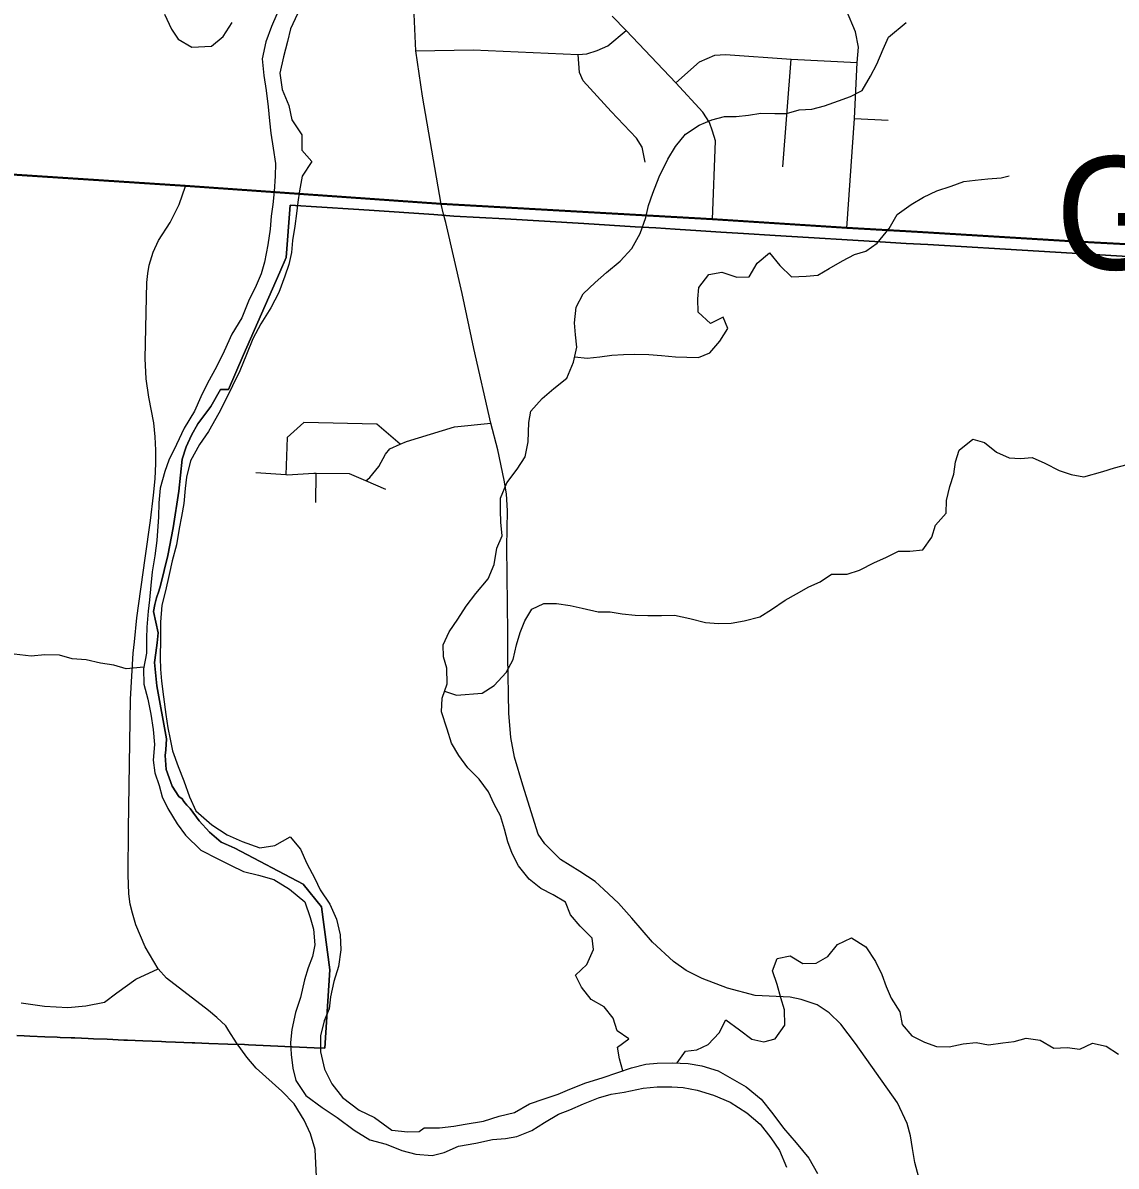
# Model space of a CAD drawing. Extents: x 114843 to 284848, y 317643 to 566895.
# Drawn here: x 236021 to 240853, y 417072 to 422124 of the extents above; entities that cross this region are included whole.
import ezdxf

# ---------------------------------------------------------------- set-up
doc = ezdxf.new("R2010")
doc.units = 0
for name, color, linetype in [('GM_X_City_Street', 7, 'Continuous'), ('GM_X_Corporation', 7, 'Continuous'), ('GM_X_Corporation_Text', 7, 'Continuous'), ('GM_X_County_Road', 7, 'Continuous'), ('GM_X_Major_River', 7, 'Continuous'), ('GM_X_Minor_Lake', 7, 'Continuous'), ('GM_X_Minor_River', 7, 'Continuous'), ('GM_X_Township', 7, 'Continuous')]:
    doc.layers.add(name, color=color, linetype=linetype)

msp = doc.modelspace()

# ---------------------------------------------------------------- linework, layer by layer
at = {"layer": 'GM_X_City_Street'}
for p, q in [((239378.9, 421487.9), (239416.8, 421962.8)), ((239696.7, 421700.7), (239844.4, 421693.5)), ((237315.6, 420004), (237317.4, 420132))]:
    msp.add_line(p, q, dxfattribs=at)
for points in [[(239661.8, 421217.3), (239696.7, 421700.7), (239708.6, 421948.5), (239714.1, 422017), (239700.2, 422083.9), (239661.5, 422178.6), (239624.4, 422273.8), (239607.6, 422334.7), (239602.6, 422407.6), (239594.7, 422474.6)], [(239068.6, 421254.5), (239081.5, 421603.1), (239069.3, 421644.7), (239055.6, 421683.3), (239025.5, 421729.2), (238907, 421859.3), (238686.5, 422089.9), (238624.6, 422154)], [(237757.6, 422000), (238011.5, 422004.6), (238475.3, 421984.2), (238513.9, 421986.8), (238558.7, 422001.6), (238605.9, 422022.8), (238686.5, 422089.9)], [(238771.1, 421508.8), (238758.1, 421574.2), (238732.7, 421614.4), (238620.5, 421731.9), (238497, 421867.4), (238481.4, 421904.9), (238475.3, 421984.2)], [(238907, 421859.3), (239011.6, 421951.4), (239078.8, 421981.1), (239126.4, 421984.4), (239416.8, 421962.8), (239708.6, 421948.5)], [(236931.6, 417670.2), (236917.9, 417692.3), (236878.4, 417728.9), (236840.8, 417759.7), (236655.7, 417902.9), (236619.5, 417944.6), (236562, 418041.8), (236520.5, 418137.9), (236505.3, 418189.7), (236495.1, 418230.4), (236488.7, 418274.8), (236486.8, 418358.8), (236487.8, 418562.7), (236496, 419136), (236508.1, 419338.8), (236514, 419389.4), (236524.3, 419494.5), (236561.9, 419758), (236584.2, 419925), (236598.2, 420037.5), (236605.1, 420109.2), (236608.3, 420177.2), (236609.1, 420236.5), (236605, 420294.5), (236599.6, 420356.3), (236577.8, 420469.8), (236566.1, 420551.2), (236561.7, 420640.2), (236567.2, 420910.8), (236569.2, 420976.3), (236573.8, 421015.8), (236578.5, 421052.9), (236596.6, 421111.2), (236620.9, 421162), (236672.3, 421241.4), (236711.2, 421322), (236739.1, 421402.5)], [(237688.6, 420262.3), (237585.2, 420350.2), (237262.4, 420358.5), (237188.2, 420291.3), (237183.7, 420126.3)], [(237536.3, 420100.4), (237554.2, 420114.7), (237593.7, 420163.2), (237623.1, 420217.6), (237642.9, 420241.9), (237688.6, 420262.3), (237716.5, 420274.7), (237927.8, 420339), (238088.8, 420355)], [(237624.6, 420062.3), (237536.3, 420100.4), (237464.1, 420130.5), (237317.4, 420132), (237306.7, 420132), (237189.4, 420125.9), (237183.7, 420126.3), (237050.6, 420135.5)], [(236013.6, 417793.7), (236115.8, 417778.6), (236219.9, 417773.5), (236299.8, 417780.2), (236381.7, 417796.9), (236435.4, 417837.5), (236520.8, 417898.3), (236619.5, 417944.6)], [(237010.1, 412674.6), (237091.8, 414025.5), (237160.3, 414984.2), (237214, 415764.2), (237252.4, 416171), (237318.4, 417024.8), (237312.4, 417146), (237292.5, 417214.3), (237263.4, 417275.5), (237219.3, 417348), (237164.7, 417403.1), (237051.6, 417505.6), (237011.3, 417554.3), (236964.3, 417617.2), (236931.6, 417670.2)]]:
    msp.add_lwpolyline(points, dxfattribs=at)
at = {"layer": 'GM_X_Corporation'}
for points in [[(235993.8, 417649.1), (236026.5, 417647.7), (236051.1, 417646.7), (236117.6, 417644), (236173.1, 417641.6), (236185.9, 417641.1), (236233.7, 417639.1), (236250.4, 417638.4), (236309.7, 417636), (236333.4, 417635), (236392.7, 417632.5), (236467.5, 417629.4), (236483.3, 417628.8), (236550.7, 417626), (236632.9, 417622.5), (236653.1, 417621.7), (236695.4, 417620), (236769.1, 417617), (236781.2, 417616.5), (236842.8, 417614), (236926.2, 417610.7), (237000, 417609), (237017.8, 417608.1), (237307.6, 417595.1), (237355.9, 417593.1), (237377.4, 417939), (237341.2, 418218), (237258.9, 418318.1), (236957.8, 418476.5), (236897, 418503), (236846, 418547.6), (236800.2, 418597.6), (236760.2, 418652.3), (236744.9, 418666.7), (236738.8, 418675.7), (236732.6, 418683.9), (236725.3, 418694.4), (236710.3, 418705.2), (236680.8, 418750.6), (236654.6, 418825.1), (236650.4, 418886.3), (236652, 418911.4), (236655.1, 418960.4), (236613.4, 419193.9), (236602.4, 419297.3), (236609.1, 419340.8), (236614.8, 419384.4), (236619.4, 419428.2), (236598, 419523), (236604.1, 419553.4), (236611.9, 419583.3), (236621.4, 419612.7), (236629.4, 419638.3), (236661.4, 419770), (236684.4, 419893.1), (236709.4, 420054.9), (236725.1, 420195.5), (236743.1, 420250), (236766.3, 420302.5), (236794.5, 420352.6), (236851.2, 420428.7), (236894, 420503.5), (236929.6, 420504.4), (236994.8, 420653.6), (237156, 421022.2), (237184.3, 421086.9), (237202.2, 421318), (237481.5, 421300.6), (237551.3, 421296.1), (237836.4, 421277.6), (237926, 421270.5), (238152.4, 421257.4), (238500.7, 421237.3), (238727.6, 421223.2), (238818.2, 421217.6), (238903, 421212.3), (239016.6, 421205.2), (239106.1, 421199.8), (239205.9, 421193.6), (239346.3, 421184.9), (239492.3, 421175.8), (239688.9, 421163.6), (239809.4, 421156.1), (239925, 421148.6), (240020.3, 421143.9), (241001.9, 421086.2)], [(241001.9, 421086.2), (240020.3, 421143.9), (239925, 421148.6), (239809.4, 421156.1), (239688.9, 421163.6), (239492.3, 421175.8), (239346.3, 421184.9), (239205.9, 421193.6), (239106.1, 421199.8), (239016.6, 421205.2), (238903, 421212.3), (238818.2, 421217.6), (238727.6, 421223.2), (238500.7, 421237.3), (238152.4, 421257.4), (237926, 421270.5), (237836.4, 421277.6), (237551.3, 421296.1), (237481.5, 421300.6), (237202.2, 421318), (237184.3, 421086.9), (237156, 421022.2), (236994.8, 420653.6), (236929.6, 420504.4), (236894, 420503.5), (236851.2, 420428.7), (236794.5, 420352.6), (236766.3, 420302.5), (236743.1, 420250), (236725.1, 420195.5), (236709.4, 420054.9), (236684.4, 419893.1), (236661.4, 419770), (236629.4, 419638.3), (236621.4, 419612.7), (236611.9, 419583.3), (236604.1, 419553.4), (236598, 419523), (236619.4, 419428.2), (236614.8, 419384.4), (236609.1, 419340.8), (236602.4, 419297.3), (236613.4, 419193.9), (236655.1, 418960.4), (236652, 418911.4), (236650.4, 418886.3), (236654.6, 418825.1), (236680.8, 418750.6), (236710.3, 418705.2), (236725.3, 418694.4), (236732.6, 418683.9), (236738.8, 418675.7), (236744.9, 418666.7), (236760.2, 418652.3), (236800.2, 418597.6), (236846, 418547.6), (236897, 418503), (236917.8, 418494.4), (236957.8, 418476.5), (237258.9, 418318.1), (237341.2, 418218), (237377.4, 417939), (237355.9, 417593.1), (237307.6, 417595.1), (237017.8, 417608.1), (237000, 417609), (236926.2, 417610.7), (236842.8, 417614), (236781.2, 417616.5), (236769.1, 417617), (236695.4, 417620), (236653.1, 417621.7), (236632.9, 417622.5), (236550.7, 417626), (236483.3, 417628.8), (236467.5, 417629.4), (236392.7, 417632.5), (236333.4, 417635), (236309.7, 417636), (236250.4, 417638.4), (236233.7, 417639.1), (236185.9, 417641.1), (236173.1, 417641.6), (236117.6, 417644), (236051.1, 417646.7), (236026.5, 417647.7), (235993.8, 417649.1)]]:
    msp.add_lwpolyline(points, dxfattribs=at)
at = {"layer": 'GM_X_County_Road'}
msp.add_line((237880.4, 421278), (237868.9, 421322.7), dxfattribs=at)
for points in [[(237868.9, 421322.7), (237787.2, 421800), (237757.6, 422000), (237750, 422162.8), (237727.1, 422385), (237697.3, 422564.5), (237658.6, 422727.7), (237582.9, 423103.6), (237565, 423166.1), (237553, 423206.2), (237521.5, 423267), (237482.2, 423318.6), (237410.3, 423394.6), (237353.4, 423447.2)], [(233659.9, 421617.6), (234663.1, 421537.9), (236739.1, 421402.5), (237868.9, 421322.7), (239068.6, 421254.5), (239661.8, 421217.3), (239974.5, 421198.7), (240674.4, 421156.2), (242584.9, 421054.7), (243602.9, 421005.4)], [(239980.2, 417022), (239963.2, 417088.2), (239952.3, 417150.4), (239943.6, 417206.3), (239928.7, 417260.2), (239886.6, 417351.2), (239700, 417613.3), (239635.1, 417699.9), (239584.9, 417749.4), (239530.7, 417784.2), (239460, 417808.6), (239412.2, 417818.7), (239257.7, 417826.2), (239135.4, 417859), (239022.5, 417901.6), (238951.6, 417936.4), (238896.7, 417976.2), (238802.9, 418062.3), (238712.1, 418167.7), (238653.8, 418234.8), (238589.1, 418293.8), (238550.2, 418330.4), (238482.4, 418373.3), (238396.9, 418427.3), (238327.3, 418495.9), (238298, 418539.1), (238230.6, 418755.6), (238194.3, 418879), (238177.6, 418965.7), (238168.8, 419073.3), (238163.8, 419323.9), (238163.9, 419428.4), (238160.3, 419808.4), (238163.2, 419968.3), (238157.8, 420043), (238147.7, 420103.2), (238120.2, 420237.9), (238088.8, 420355), (238013.3, 420684.7), (237962.6, 420928.6), (237889.6, 421242.2), (237880.4, 421278)]]:
    msp.add_lwpolyline(points, dxfattribs=at)
at = {"layer": 'GM_X_Major_River'}
for points in [[(237143.9, 422162.2), (237120, 422108), (237094.1, 422039.7), (237078.3, 421965.5), (237086.4, 421891.3), (237096.6, 421825.2), (237104.8, 421753), (237110.9, 421690.9), (237117, 421636.8), (237127.2, 421570.6), (237137.4, 421502.5), (237135.5, 421446.3), (237131.6, 421378.1), (237125.7, 421322), (237117.8, 421269.8), (237114, 421211.6), (237104.1, 421143.5), (237088.2, 421067.2), (237074.3, 421015), (237052.4, 420962.9), (237018.5, 420894.6), (236988.7, 420820.3), (236944.8, 420748), (236910.9, 420673.8), (236877, 420603.5), (236837.1, 420531.2), (236807.2, 420471), (236779.3, 420408.8), (236733.4, 420332.4), (236699.5, 420260.2), (236665.6, 420191.9), (236647.7, 420141.7), (236627.8, 420067.5), (236622, 420003.3), (236620.1, 419941.2), (236612.3, 419836.9), (236604.5, 419768.7), (236592.6, 419698.5), (236586.7, 419638.3), (236580.9, 419574.1), (236574.9, 419524), (236569.1, 419453.8), (236567.2, 419403.7), (236567.4, 419339.5), (236553.5, 419269.3), (236555.6, 419201.2), (236573.8, 419135.1), (236586, 419068.9), (236596.2, 419000.8), (236602.3, 418934.6), (236596.5, 418866.5), (236604.6, 418810.3), (236622.7, 418754.3), (236636.9, 418704.2), (236661, 418652.1), (236703.2, 418584), (236739.4, 418534), (236807.6, 418468), (236881.8, 418430.1), (236938, 418402.2), (236996.1, 418374.3), (237062.3, 418358.4), (237130.4, 418338.6), (237198.6, 418296.6), (237266.8, 418240.7), (237291, 418170.6), (237305.1, 418118.5), (237311.3, 418050.3), (237301.4, 417998.2), (237281.5, 417948), (237265.6, 417895.9), (237247.7, 417817.6), (237225.8, 417751.4), (237210, 417675.2), (237204.1, 417619), (237206.3, 417564.9), (237214.4, 417504.8), (237226.5, 417450.7), (237270.8, 417384.7), (237343, 417330.7), (237409.2, 417286.8), (237485.4, 417230.8), (237553.6, 417188.9), (237625.7, 417169.1), (237695.9, 417141.2), (237758, 417125.3), (237830.1, 417119.5), (237882.2, 417131.7), (237946.2, 417159.9), (238022.3, 417174.1), (238096.3, 417190.3), (238154.4, 417194.5)], [(237234.1, 422164.4), (237204.1, 422098.2), (237190.3, 422042), (237172.4, 421973.8), (237156.5, 421901.5), (237166.7, 421829.4), (237196.9, 421759.3), (237209, 421695.1), (237253.2, 421629.1), (237253.4, 421560.9), (237297.6, 421510.9), (237255.6, 421446.6), (237243.8, 421382.4)], [(237243.8, 421382.4), (237235.9, 421332.3), (237230, 421282.1), (237222.1, 421226), (237212.2, 421161.8), (237208.3, 421109.6), (237196.4, 421055.5), (237178.5, 421005.3), (237152.6, 420933), (237116.7, 420864.8), (237072.8, 420794.5), (237036.9, 420728.2), (237009, 420658), (236979.2, 420585.7), (236915.4, 420453.2), (236887.4, 420399), (236841.6, 420318.7), (236801.6, 420260.4), (236761.7, 420188.2), (236743.9, 420115.9), (236738, 420065.8), (236732.1, 419999.6), (236722.2, 419943.4), (236712.3, 419889.3), (236700.5, 419817.1), (236680.6, 419746.8), (236666.7, 419686.7), (236650.9, 419614.4), (236635, 419550.2), (236629.1, 419476), (236629.3, 419401.9), (236627.5, 419317.6), (236629.6, 419267.5), (236633.7, 419215.4), (236641.9, 419145.3), (236652.1, 419067.1), (236662.2, 419009), (236672.4, 418958.9), (236682.5, 418906.8), (236706.7, 418838.7), (236732.9, 418774.6), (236757, 418704.5), (236785.2, 418642.4), (236855.5, 418580.4), (236923.7, 418536.5), (236989.8, 418506.6), (237068, 418478.7), (237134.1, 418488.9), (237202.1, 418527.2), (237248.2, 418473.2), (237276.4, 418409.1), (237310.6, 418343.1), (237334.8, 418293), (237377, 418229), (237407.2, 418162.9), (237423.3, 418094.8), (237425.5, 418028.6), (237415.7, 417954.4), (237395.8, 417888.2), (237379.9, 417820), (237374, 417767.8), (237352.1, 417713.6), (237336.2, 417647.4), (237336.4, 417577.3), (237354.6, 417501.1), (237386.8, 417435.1), (237433, 417375.1), (237507.2, 417319.1), (237575.4, 417287.2), (237651.6, 417231.3), (237721.8, 417223.4), (237771.8, 417225.6)], [(237771.8, 417225.6), (237793.8, 417241.7), (237861.9, 417241.9), (237926, 417248.1), (237976, 417258.2), (238056.1, 417270.4), (238126.2, 417292.7), (238194.2, 417308.9), (238260.2, 417347.2), (238324.3, 417369.4), (238386.3, 417389.6), (238438.3, 417411.8), (238508.4, 417440), (238580.4, 417462.3), (238650.4, 417486.5), (238710.5, 417506.7), (238774.5, 417522.9), (238824.6, 417527.1), (238890.7, 417529.2), (238960.8, 417525.4), (239020.9, 417515.6), (239093, 417493.7), (239165.3, 417451.8), (239217.4, 417421.8), (239283.6, 417367.9), (239335.8, 417303.9), (239382, 417239.9), (239438.3, 417175.8), (239494.5, 417107.8), (239532.7, 417039.8)], [(238154.4, 417194.5), (238204.5, 417202.7), (238270.5, 417228.9), (238326.5, 417265.1), (238388.5, 417301.4), (238438.5, 417321.6), (238498.6, 417347.8), (238564.6, 417374), (238620.6, 417390.2), (238678.7, 417398.4), (238762.8, 417416.6), (238824.8, 417422.8), (238888.9, 417423), (238939, 417419.1), (239001.1, 417407.2), (239073.3, 417385.4), (239147.4, 417355.5), (239219.7, 417307.6), (239279.8, 417257.6), (239326.1, 417197.6), (239364.2, 417141.6), (239396.4, 417067.5)]]:
    msp.add_lwpolyline(points, dxfattribs=at)
at = {"layer": 'GM_X_Minor_Lake'}
msp.add_lwpolyline([(236647.2, 422161.9), (236677.1, 422095.6), (236707, 422051.5), (236767, 422017.2), (236855.2, 422021), (236905.4, 422063), (236945.6, 422125)], dxfattribs=at)
at = {"layer": 'GM_X_Minor_River'}
for points in [[(238672.1, 417493.8), (238657.3, 417545.9), (238649.4, 417598.1), (238699.5, 417634), (238647.5, 417670.2), (238629.6, 417726.4), (238589.7, 417776.6), (238531.7, 417808.8), (238489.8, 417863.1), (238463.9, 417915.3), (238514, 417963.3), (238542.1, 418029.4), (238536.2, 418079.5), (238484.3, 418131.8), (238440.4, 418182), (238418.5, 418238.2), (238364.5, 418270.4), (238310.5, 418298.6), (238258.6, 418340.8), (238210.6, 418399), (238182.7, 418453.2), (238164.8, 418505.4), (238148.9, 418561.6), (238131, 418619.8), (238103.1, 418672), (238079.2, 418726.2), (238037.3, 418782.4), (237987.3, 418832.6), (237947.4, 418886.9), (237915.5, 418941.1), (237895.6, 419003.3), (237871.7, 419079.5), (237873.8, 419139.7), (237896, 419203.8), (237894.1, 419272), (237880.2, 419322.1), (237878.3, 419376.3), (237904.4, 419432.4), (237942.5, 419488.4), (237980.7, 419546.5), (238022.8, 419602.6), (238076.9, 419666.6), (238103.1, 419730.7), (238115.2, 419802.9), (238139.3, 419857), (238133.5, 419917.2), (238131.6, 419969.3), (238131.7, 420023.5), (238159.8, 420091.6), (238205.9, 420151.6), (238240.1, 420205.7), (238254.2, 420271.9), (238256.4, 420358.1), (238266.5, 420408.2), (238316.6, 420464.2), (238366.7, 420508.2), (238424.8, 420554.3), (238455, 420624.4), (238469.1, 420690.5), (238463.2, 420744.7), (238459.3, 420798.8), (238465.5, 420867), (238497.6, 420927.1), (238549.7, 420977.1), (238599.8, 421021.1), (238660, 421071.1), (238712.1, 421127.2), (238748.3, 421193.3), (238774.4, 421263.4), (238786.5, 421317.5), (238804.6, 421371.6), (238832.8, 421443.8), (238871, 421521.9), (238905.1, 421578), (238949.2, 421632.1), (239009.3, 421672), (239065.4, 421696), (239121.5, 421709.9), (239173.5, 421709.8), (239227.6, 421715.7), (239281.6, 421725.6), (239343.6, 421723.5), (239395.7, 421723.4), (239451.7, 421739.3), (239507.8, 421743.2), (239563.8, 421757.1), (239625.9, 421779), (239678, 421799), (239730.1, 421824.9), (239766.2, 421889), (239794.3, 421941.1), (239822.5, 422007.2), (239846.6, 422061.3), (239924.8, 422125.3)], [(238460.1, 420648.2), (238515.1, 420642.3), (238571.1, 420648.2), (238623.2, 420656.1), (238675.2, 420658), (238725.2, 420659.9), (238787.3, 420657.8), (238843.3, 420653.6), (238905.3, 420647.5), (238955.3, 420647.4), (239007.4, 420645.3), (239057.4, 420665.2), (239101.6, 420717.2), (239135.7, 420773.3), (239115.8, 420823.5), (239059.7, 420795.5), (239005.7, 420845.8), (239003.8, 420904), (239007.9, 420954.1), (239052.1, 421012.1), (239110.1, 421022.1), (239176.1, 420999.9), (239230.2, 421001.7), (239266.3, 421061.8), (239320.4, 421107.8), (239366.4, 421051.6), (239418.3, 421001.3), (239482.3, 421005.2), (239534.4, 421009.1), (239584.5, 421039.1), (239642.5, 421073.1), (239696.6, 421101), (239746.7, 421115), (239796.8, 421150.9), (239848.9, 421215), (239885.1, 421277.1), (239947.2, 421321.1), (240001.3, 421353.1), (240059.4, 421381), (240123.5, 421402.9), (240179.5, 421422.9), (240229.6, 421428.8), (240285.6, 421434.7), (240343.7, 421438.6), (240379.7, 421448.5)], [(237884.7, 419171.1), (237937.9, 419153.6), (238050, 419161.4), (238104.1, 419195.3), (238156.2, 419253.4), (238188.3, 419311.5), (238202.5, 419375.6), (238218.6, 419429.7), (238238.7, 419481.8), (238270.8, 419533.9), (238322.9, 419557.8), (238378.9, 419557.7), (238438.9, 419549.6), (238492.9, 419537.4), (238562.9, 419521.2), (238617, 419521.1), (238669, 419513), (238727, 419506.8), (238783.1, 419504.7), (238843.1, 419504.6), (238901.1, 419506.5), (238969.1, 419492.3), (239037.1, 419474.1), (239095.2, 419470), (239151.2, 419471.8), (239209.3, 419481.7), (239277.3, 419499.6), (239329.4, 419531.6), (239389.5, 419573.6), (239439.6, 419601.6), (239493.7, 419631.5), (239543.8, 419653.5), (239593.9, 419687.5), (239663.9, 419687.3), (239718, 419705.2), (239784.1, 419739.2), (239834.2, 419761.2), (239890.2, 419789.1), (239940.3, 419789), (239998.3, 419794.9), (240038.4, 419850.9), (240054.6, 419905.1), (240100.7, 419957.1), (240102.8, 420013.2), (240116.9, 420075.4), (240135, 420129.5), (240143.1, 420183.6), (240159.2, 420235.7), (240219.4, 420283.7), (240271.4, 420269.6), (240323.3, 420227.3), (240379.3, 420201.2), (240429.3, 420199), (240481.4, 420202.9), (240537.4, 420178.8), (240601.3, 420146.5), (240653.3, 420128.4), (240709.3, 420118.2), (240793.4, 420142.1), (240845.5, 420158.1), (240901.6, 420172)], [(236555, 419277.1), (236477.3, 419269), (236423.3, 419285.2), (236363.3, 419295.3), (236301.2, 419309.5), (236239.2, 419313.6), (236183.2, 419329.8), (236117.2, 419331.9), (236057.1, 419326), (235983.1, 419334.2)], [(238912.5, 417528.1), (238949.6, 417579.4), (238999.6, 417585.3), (239049.7, 417609.2), (239097.8, 417661.3), (239127.9, 417719.3), (239187.9, 417675.1), (239241.8, 417632.9), (239295.8, 417620.7), (239345.9, 417634.7), (239388, 417694.7), (239386.2, 417762.9), (239370.2, 417815.1), (239354.3, 417875.3), (239334.4, 417935.5), (239354.6, 417989.6), (239412.6, 418001.5), (239468.6, 417967.3), (239526.6, 417969.1), (239578.7, 417999.1), (239620.8, 418051.2), (239682.9, 418081.1), (239746.9, 418040.9), (239788.8, 417976.6), (239816.7, 417918.4), (239836.6, 417866.2), (239858.5, 417814), (239896.4, 417753.8), (239906.3, 417697.6), (239950.3, 417647.4), (240006.3, 417619.2), (240058.2, 417601.1), (240114.3, 417598.9), (240176.3, 417612.9), (240234.4, 417618.7), (240288.4, 417608.6), (240352.5, 417616.5), (240402.5, 417622.4), (240454.6, 417638.3), (240516.6, 417628.2), (240576.5, 417594), (240636.6, 417595.8), (240692.6, 417589.7), (240748.7, 417615.7), (240808.7, 417601.5), (240862.7, 417567.3)]]:
    msp.add_lwpolyline(points, dxfattribs=at)
at = {"layer": 'GM_X_Township'}
for points in [[(242583.7, 421057.6), (240673.2, 421159), (239973.4, 421201.6), (239660.7, 421220.1), (239067.5, 421257.3), (237867.7, 421325.5), (236737.9, 421405.3), (234661.9, 421540.8), (233658.7, 421620.4), (233295.8, 421638.5), (233108.7, 421647.8), (233012.3, 421652.5), (232826.7, 421663.6), (232492.2, 421682), (232175.2, 421705.8), (231667.7, 421749.5), (231077.8, 421774.9), (228926.8, 421895.7), (227672.8, 421946.2), (226450.5, 422015.6), (225142.6, 422093.9)], [(225142.6, 422093.9), (226450.5, 422015.6), (227672.8, 421946.2), (228926.8, 421895.7), (231077.8, 421774.9), (231667.7, 421749.5), (232175.2, 421705.8), (232492.2, 421682), (232826.7, 421663.6), (233012.3, 421652.5), (233108.7, 421647.8), (233295.8, 421638.5), (233658.7, 421620.4), (234661.9, 421540.8), (236737.9, 421405.3), (237867.7, 421325.5), (239067.5, 421257.3), (239660.7, 421220.1), (239973.4, 421201.6), (240673.2, 421159), (242583.7, 421057.6)]]:
    msp.add_lwpolyline(points, dxfattribs=at)

# ---------------------------------------------------------------- texts
at = {"layer": 'GM_X_Corporation_Text'}
msp.add_text('GAHANNA', height=500.02, rotation=0.4149, dxfattribs=at).set_placement((240586.8, 421031.9))

doc.saveas('drawing.dxf')
